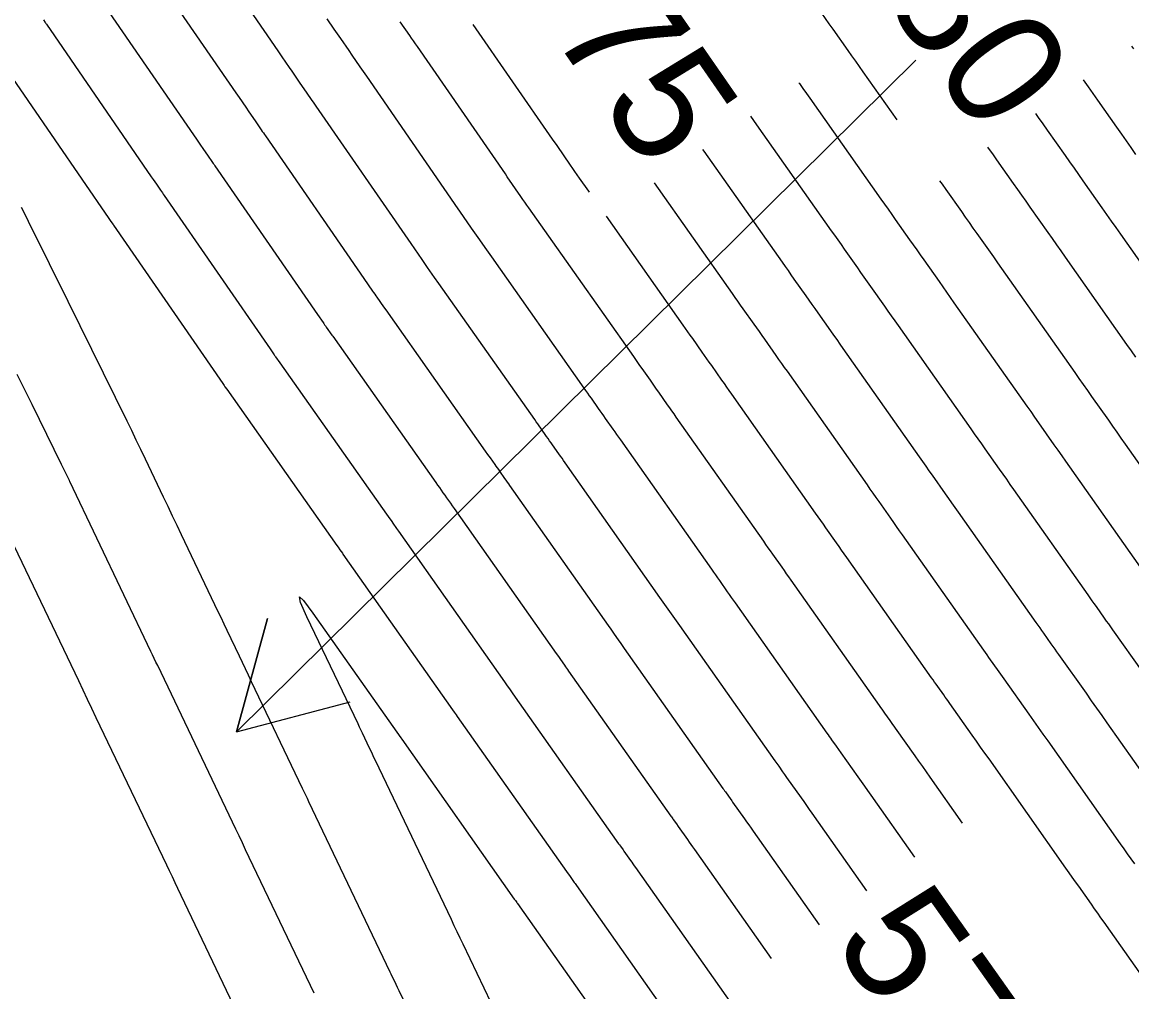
# Model space of a CAD drawing. Extents: x 954385 to 988206, y 1868364 to 1924553.
# Drawn here: x 956111.5 to 956168.2, y 1922621.3 to 1922670.9 of the extents above; entities that cross this region are included whole.
import ezdxf

# ---------------------------------------------------------------- set-up
doc = ezdxf.new("R2010")
doc.units = 0
for name, color, linetype in [('Ex_Contour Labels', 7, 'Continuous'), ('Ex_Major Contours', 7, 'Continuous'), ('Ex_Minor Contours', 7, 'Continuous'), ('Slopes', 7, 'Continuous')]:
    doc.layers.add(name, color=color, linetype=linetype)

msp = doc.modelspace()

# ---------------------------------------------------------------- linework, layer by layer
at = {"layer": 'Ex_Major Contours'}
for points in [[(956154.637, 1922626.48), (956151.841, 1922630.452), (956151.701, 1922630.649), (956151.562, 1922630.846), (956151.422, 1922631.044), (956151.283, 1922631.241), (956150.545, 1922632.282), (956150.444, 1922632.423), (956150.344, 1922632.565), (956150.143, 1922632.848), (956150.093, 1922632.919), (956150.043, 1922632.99), (956149.993, 1922633.061), (956149.943, 1922633.132), (956145.075, 1922640.036), (956144.99, 1922640.157), (956144.905, 1922640.277), (956144.82, 1922640.397), (956144.736, 1922640.518), (956144.396, 1922641), (956144.311, 1922641.12), (956144.227, 1922641.241), (956144.142, 1922641.361), (956144.057, 1922641.482), (956139.208, 1922648.363), (956139.129, 1922648.475), (956139.05, 1922648.588), (956138.97, 1922648.701), (956138.891, 1922648.813), (956138.566, 1922649.273), (956138.49, 1922649.381), (956138.414, 1922649.489), (956138.338, 1922649.597), (956138.262, 1922649.705), (956137.958, 1922650.136), (956137.882, 1922650.244), (956137.806, 1922650.352), (956137.73, 1922650.46), (956137.654, 1922650.568), (956132.75, 1922657.525), (956132.534, 1922657.831), (956132.175, 1922658.341), (956132.104, 1922658.442), (956132.033, 1922658.544), (956131.962, 1922658.645), (956131.892, 1922658.747), (956131.329, 1922659.561), (956126.475, 1922666.588), (956126.407, 1922666.686), (956126.34, 1922666.783), (956126.273, 1922666.881), (956126.205, 1922666.979), (956125.869, 1922667.468), (956125.667, 1922667.762), (956125.39, 1922668.165), (956125.252, 1922668.365), (956125.115, 1922668.564), (956124.749, 1922669.097), (956124.605, 1922669.307), (956124.533, 1922669.411), (956119.707, 1922676.429)], [(956163.256, 1922666.209), (956163.396, 1922666.01), (956163.625, 1922665.686), (956163.853, 1922665.362), (956164.765, 1922664.067), (956164.993, 1922663.743), (956165.221, 1922663.42), (956165.449, 1922663.096), (956165.677, 1922662.772), (956166.651, 1922661.391), (956166.89, 1922661.053), (956167.128, 1922660.715), (956167.366, 1922660.377), (956167.604, 1922660.039), (956170.561, 1922655.843)], [(956146.236, 1922664.373), (956146.299, 1922664.283), (956150.297, 1922658.612), (956150.449, 1922658.397), (956150.601, 1922658.181), (956150.753, 1922657.965), (956150.905, 1922657.749), (956151.514, 1922656.886), (956151.666, 1922656.67), (956151.818, 1922656.454), (956151.97, 1922656.239), (956152.122, 1922656.023), (956152.771, 1922655.102), (956152.93, 1922654.877), (956153.089, 1922654.652), (956153.248, 1922654.426), (956153.406, 1922654.201), (956157.309, 1922648.662), (956157.475, 1922648.427), (956157.641, 1922648.192), (956157.806, 1922647.956), (956157.972, 1922647.721), (956158.636, 1922646.779), (956158.801, 1922646.543), (956158.967, 1922646.308), (956159.133, 1922646.073), (956159.299, 1922645.837), (956163.276, 1922640.196), (956163.372, 1922640.06), (956163.468, 1922639.925), (956163.564, 1922639.789), (956163.66, 1922639.654), (956164.044, 1922639.112), (956164.14, 1922638.976), (956164.236, 1922638.841), (956164.332, 1922638.705), (956164.428, 1922638.57), (956165.839, 1922636.579), (956166.106, 1922636.202), (956166.373, 1922635.825), (956166.64, 1922635.448), (956166.906, 1922635.07), (956170.389, 1922630.123)], [(956135.785, 1922620.009), (956133.99, 1922623.763), (956133.841, 1922624.075), (956133.691, 1922624.388), (956133.542, 1922624.7), (956133.393, 1922625.013), (956129.51, 1922633.152), (956129.436, 1922633.307), (956129.362, 1922633.462), (956129.288, 1922633.617), (956129.214, 1922633.772), (956128.844, 1922634.547), (956128.696, 1922634.857), (956128.622, 1922635.012), (956126.005, 1922640.492), (956125.679, 1922641.227), (956125.622, 1922641.502), (956125.834, 1922641.317), (956126.315, 1922640.673), (956130.805, 1922634.301), (956130.851, 1922634.235), (956136.609, 1922626.068), (956136.627, 1922626.043), (956136.662, 1922625.994), (956136.739, 1922625.885), (956136.763, 1922625.851), (956136.775, 1922625.833), (956142.493, 1922617.713)]]:
    msp.add_lwpolyline(points, dxfattribs=at)
at = {"layer": 'Ex_Minor Contours'}
for points in [[(956117.369, 1922674.542), (956122.371, 1922667.267), (956122.54, 1922667.022), (956122.879, 1922666.529), (956123.04, 1922666.295), (956123.361, 1922665.828), (956123.466, 1922665.676), (956123.676, 1922665.37), (956123.728, 1922665.294), (956123.781, 1922665.218), (956123.833, 1922665.141), (956123.886, 1922665.065), (956128.918, 1922657.781), (956129.362, 1922657.138), (956129.418, 1922657.058), (956129.474, 1922656.978), (956129.529, 1922656.898), (956129.586, 1922656.818), (956129.926, 1922656.334), (956130.04, 1922656.173), (956135.126, 1922648.959), (956135.247, 1922648.786), (956135.369, 1922648.614), (956135.612, 1922648.269), (956135.673, 1922648.182), (956135.734, 1922648.096), (956135.794, 1922648.01), (956135.855, 1922647.923), (956136.115, 1922647.555), (956136.178, 1922647.465), (956136.242, 1922647.375), (956136.305, 1922647.285), (956136.369, 1922647.195), (956141.406, 1922640.045), (956141.544, 1922639.851), (956141.681, 1922639.656), (956141.956, 1922639.266), (956142.024, 1922639.168), (956142.093, 1922639.071), (956142.162, 1922638.973), (956142.23, 1922638.876), (956147.276, 1922631.719), (956147.317, 1922631.661), (956147.358, 1922631.603), (956147.399, 1922631.545), (956147.44, 1922631.487), (956147.645, 1922631.198), (956147.727, 1922631.082), (956147.768, 1922631.024), (956148.372, 1922630.173), (956148.486, 1922630.012), (956148.6, 1922629.851), (956148.714, 1922629.689), (956148.827, 1922629.528), (956152.192, 1922624.749)], [(956150.577, 1922673.859), (956150.619, 1922673.798), (956151.185, 1922672.98), (956152.127, 1922671.615), (956152.316, 1922671.342), (956152.506, 1922671.07), (956152.696, 1922670.798), (956152.887, 1922670.527), (956153.659, 1922669.431), (956153.852, 1922669.158), (956154.044, 1922668.885), (956154.237, 1922668.612), (956154.429, 1922668.338), (956156.162, 1922665.88)], [(956115.031, 1922672.655), (956120.21, 1922665.123), (956120.371, 1922664.889), (956120.574, 1922664.593), (956120.69, 1922664.425), (956120.958, 1922664.035), (956121.146, 1922663.761), (956121.184, 1922663.707), (956121.222, 1922663.652), (956121.26, 1922663.597), (956121.297, 1922663.542), (956126.548, 1922655.942), (956126.833, 1922655.53), (956126.873, 1922655.471), (956126.914, 1922655.412), (956126.955, 1922655.353), (956126.997, 1922655.295), (956127.288, 1922654.881), (956127.33, 1922654.822), (956132.597, 1922647.35), (956132.688, 1922647.221), (956132.78, 1922647.091), (956132.962, 1922646.832), (956133.053, 1922646.703), (956133.144, 1922646.574), (956133.339, 1922646.298), (956133.434, 1922646.163), (956133.529, 1922646.027), (956138.756, 1922638.609), (956138.861, 1922638.46), (956138.966, 1922638.311), (956139.176, 1922638.014), (956139.228, 1922637.939), (956139.281, 1922637.865), (956139.333, 1922637.79), (956139.385, 1922637.716), (956144.609, 1922630.306), (956144.641, 1922630.261), (956144.673, 1922630.216), (956144.705, 1922630.171), (956144.736, 1922630.126), (956144.896, 1922629.901), (956144.992, 1922629.767), (956145.46, 1922629.106), (956145.549, 1922628.98), (956145.638, 1922628.855), (956145.726, 1922628.73), (956145.814, 1922628.604), (956149.747, 1922623.019)], [(956157.082, 1922628.211), (956154.854, 1922631.375), (956154.689, 1922631.609), (956154.524, 1922631.842), (956154.359, 1922632.075), (956154.194, 1922632.309), (956153.321, 1922633.539), (956153.203, 1922633.707), (956153.084, 1922633.874), (956152.846, 1922634.209), (956152.787, 1922634.293), (956152.728, 1922634.377), (956152.669, 1922634.461), (956152.609, 1922634.545), (956147.92, 1922641.196), (956147.819, 1922641.34), (956147.718, 1922641.483), (956147.617, 1922641.627), (956147.516, 1922641.77), (956147.111, 1922642.344), (956147.01, 1922642.487), (956146.909, 1922642.631), (956146.808, 1922642.774), (956146.707, 1922642.918), (956142.048, 1922649.53), (956141.953, 1922649.666), (956141.857, 1922649.801), (956141.762, 1922649.936), (956141.667, 1922650.071), (956141.278, 1922650.623), (956141.186, 1922650.753), (956141.095, 1922650.882), (956141.004, 1922651.012), (956140.913, 1922651.141), (956140.548, 1922651.659), (956140.457, 1922651.788), (956140.365, 1922651.918), (956140.274, 1922652.047), (956140.183, 1922652.177), (956135.46, 1922658.877), (956135.199, 1922659.246), (956134.764, 1922659.864), (956134.678, 1922659.987), (956134.592, 1922660.109), (956134.506, 1922660.232), (956134.421, 1922660.355), (956133.826, 1922661.217), (956133.741, 1922661.34), (956129.063, 1922668.111), (956128.981, 1922668.23), (956128.899, 1922668.349), (956128.817, 1922668.468), (956128.735, 1922668.588), (956128.324, 1922669.185), (956128.16, 1922669.424), (956127.74, 1922670.035), (956127.572, 1922670.278), (956127.405, 1922670.522), (956127.045, 1922671.045)], [(956112.545, 1922670.987), (956112.629, 1922670.863), (956112.645, 1922670.839), (956112.661, 1922670.816), (956112.677, 1922670.792), (956112.693, 1922670.768), (956118.048, 1922662.979), (956118.146, 1922662.837), (956118.316, 1922662.59), (956118.525, 1922662.286), (956118.617, 1922662.153), (956118.663, 1922662.086), (956118.709, 1922662.02), (956124.122, 1922654.184), (956124.303, 1922653.921), (956124.329, 1922653.883), (956124.355, 1922653.846), (956124.381, 1922653.809), (956124.408, 1922653.771), (956124.62, 1922653.47), (956130.069, 1922645.741), (956130.16, 1922645.612), (956130.342, 1922645.353), (956130.403, 1922645.267), (956130.594, 1922644.995), (956130.69, 1922644.86), (956136.106, 1922637.173), (956136.214, 1922637.019), (956136.396, 1922636.761), (956136.468, 1922636.658), (956136.541, 1922636.556), (956141.942, 1922628.894), (956141.988, 1922628.83), (956142.033, 1922628.765), (956142.17, 1922628.573), (956142.215, 1922628.509), (956142.549, 1922628.038), (956142.612, 1922627.949), (956142.675, 1922627.859), (956142.738, 1922627.77), (956142.801, 1922627.681), (956148.072, 1922620.195)], [(956159.527, 1922629.941), (956157.867, 1922632.299), (956157.677, 1922632.568), (956157.486, 1922632.838), (956157.296, 1922633.107), (956157.105, 1922633.376), (956156.098, 1922634.797), (956156.029, 1922634.894), (956155.961, 1922634.99), (956155.892, 1922635.087), (956155.824, 1922635.184), (956155.55, 1922635.571), (956155.481, 1922635.667), (956155.413, 1922635.764), (956155.344, 1922635.861), (956155.276, 1922635.958), (956150.765, 1922642.357), (956150.647, 1922642.523), (956150.53, 1922642.689), (956150.413, 1922642.856), (956150.296, 1922643.022), (956149.827, 1922643.688), (956149.709, 1922643.855), (956149.592, 1922644.021), (956149.475, 1922644.188), (956149.358, 1922644.354), (956144.888, 1922650.698), (956144.776, 1922650.856), (956144.665, 1922651.013), (956144.554, 1922651.171), (956144.443, 1922651.329), (956143.989, 1922651.973), (956143.882, 1922652.124), (956143.776, 1922652.275), (956143.669, 1922652.426), (956143.563, 1922652.577), (956143.137, 1922653.181), (956143.031, 1922653.333), (956142.924, 1922653.484), (956142.818, 1922653.635), (956142.711, 1922653.786), (956138.17, 1922660.228), (956137.966, 1922660.518), (956137.762, 1922660.807), (956137.353, 1922661.388), (956137.252, 1922661.531), (956137.151, 1922661.675), (956137.051, 1922661.819), (956136.95, 1922661.964), (956136.252, 1922662.975), (956136.152, 1922663.12), (956131.652, 1922669.633), (956131.555, 1922669.774), (956131.458, 1922669.915), (956131.361, 1922670.056), (956131.264, 1922670.197), (956130.78, 1922670.901)], [(956140.455, 1922662.182), (956140.411, 1922662.244), (956139.942, 1922662.911), (956139.826, 1922663.076), (956139.71, 1922663.241), (956139.595, 1922663.406), (956139.48, 1922663.572), (956138.792, 1922664.568), (956138.563, 1922664.9), (956134.514, 1922670.761)], [(956168.161, 1922669.643), (956168.256, 1922669.508)], [(956110.355, 1922668.881), (956115.887, 1922660.835), (956115.99, 1922660.686), (956116.096, 1922660.532), (956116.12, 1922660.497), (956121.707, 1922652.409), (956121.774, 1922652.312), (956121.796, 1922652.28), (956121.819, 1922652.248), (956121.91, 1922652.119), (956127.54, 1922644.132), (956127.601, 1922644.046), (956127.692, 1922643.917), (956127.818, 1922643.737), (956127.85, 1922643.692), (956133.455, 1922635.737), (956133.535, 1922635.623), (956133.636, 1922635.481), (956133.696, 1922635.395), (956139.276, 1922627.481), (956139.316, 1922627.423), (956139.425, 1922627.27), (956139.638, 1922626.97), (956139.675, 1922626.917), (956139.713, 1922626.864), (956139.751, 1922626.81), (956139.788, 1922626.757), (956145.282, 1922618.954)], [(956151.159, 1922667.782), (956151.187, 1922667.742), (956151.364, 1922667.49), (956151.542, 1922667.238), (956151.719, 1922666.987), (956155.354, 1922661.83), (956155.537, 1922661.571), (956155.719, 1922661.312), (956155.902, 1922661.053), (956156.084, 1922660.794), (956156.814, 1922659.758), (956156.997, 1922659.499), (956157.179, 1922659.24), (956157.362, 1922658.982), (956157.544, 1922658.723), (956158.323, 1922657.618), (956158.514, 1922657.348), (956158.704, 1922657.077), (956158.895, 1922656.807), (956159.086, 1922656.536), (956162.61, 1922651.535), (956162.808, 1922651.253), (956163.006, 1922650.972), (956163.204, 1922650.69), (956163.403, 1922650.409), (956164.196, 1922649.283), (956164.394, 1922649.002), (956164.592, 1922648.72), (956164.79, 1922648.439), (956164.989, 1922648.158), (956168.61, 1922643.022)], [(956168.389, 1922664.122), (956168.145, 1922664.467), (956167.902, 1922664.813), (956167.658, 1922665.158), (956167.415, 1922665.503), (956166.442, 1922666.885), (956166.199, 1922667.23), (956165.955, 1922667.575), (956165.712, 1922667.921), (956165.708, 1922667.926)], [(956168.751, 1922637.647), (956167.204, 1922639.827), (956167.099, 1922639.976), (956166.994, 1922640.124), (956166.889, 1922640.273), (956166.784, 1922640.421), (956166.363, 1922641.015), (956166.258, 1922641.163), (956166.153, 1922641.312), (956166.048, 1922641.46), (956165.943, 1922641.609), (956162.144, 1922646.997), (956161.962, 1922647.256), (956161.78, 1922647.514), (956161.598, 1922647.773), (956161.416, 1922648.031), (956160.687, 1922649.065), (956160.505, 1922649.323), (956160.323, 1922649.582), (956160.141, 1922649.84), (956159.959, 1922650.099), (956156.246, 1922655.369), (956156.071, 1922655.617), (956155.897, 1922655.864), (956155.722, 1922656.112), (956155.547, 1922656.36), (956154.833, 1922657.373), (956154.666, 1922657.61), (956154.498, 1922657.847), (956154.331, 1922658.085), (956154.164, 1922658.322), (956153.495, 1922659.272), (956153.328, 1922659.509), (956153.16, 1922659.747), (956152.993, 1922659.984), (956152.826, 1922660.221), (956149.009, 1922665.635), (956148.697, 1922666.078)], [(956160.803, 1922664.492), (956160.837, 1922664.444), (956161.05, 1922664.142), (956161.263, 1922663.839), (956162.115, 1922662.631), (956162.328, 1922662.329), (956162.54, 1922662.027), (956162.753, 1922661.724), (956162.966, 1922661.422), (956163.875, 1922660.134), (956164.098, 1922659.818), (956164.32, 1922659.503), (956164.542, 1922659.187), (956164.765, 1922658.872), (956167.91, 1922654.407), (956168.141, 1922654.08), (956168.372, 1922653.752)], [(956168.324, 1922627.857), (956168.142, 1922628.113), (956167.961, 1922628.369), (956167.78, 1922628.625), (956167.599, 1922628.882), (956163.893, 1922634.146), (956163.652, 1922634.488), (956163.411, 1922634.829), (956163.17, 1922635.171), (956162.928, 1922635.512), (956161.651, 1922637.312), (956161.564, 1922637.435), (956161.477, 1922637.557), (956161.391, 1922637.68), (956161.304, 1922637.802), (956160.956, 1922638.293), (956160.87, 1922638.415), (956160.783, 1922638.538), (956160.696, 1922638.66), (956160.61, 1922638.783), (956156.454, 1922644.677), (956156.305, 1922644.889), (956156.155, 1922645.102), (956156.005, 1922645.314), (956155.856, 1922645.527), (956155.257, 1922646.376), (956155.107, 1922646.589), (956154.958, 1922646.801), (956154.808, 1922647.014), (956154.658, 1922647.226), (956150.567, 1922653.033), (956150.424, 1922653.236), (956150.281, 1922653.439), (956150.138, 1922653.642), (956149.995, 1922653.845), (956149.411, 1922654.673), (956149.274, 1922654.867), (956149.137, 1922655.061), (956149, 1922655.255), (956148.863, 1922655.45), (956148.316, 1922656.227), (956148.179, 1922656.421), (956148.042, 1922656.615), (956147.906, 1922656.809), (956147.769, 1922657.003), (956143.775, 1922662.669)], [(956158.351, 1922662.776), (956158.476, 1922662.597), (956158.674, 1922662.317), (956159.464, 1922661.195), (956159.662, 1922660.914), (956159.86, 1922660.633), (956160.057, 1922660.353), (956160.255, 1922660.072), (956161.099, 1922658.876), (956161.306, 1922658.583), (956161.512, 1922658.29), (956161.719, 1922657.997), (956161.925, 1922657.704), (956165.26, 1922652.971), (956165.474, 1922652.667), (956165.689, 1922652.362), (956165.903, 1922652.058), (956166.118, 1922651.753), (956166.976, 1922650.535), (956167.19, 1922650.231), (956167.404, 1922649.926), (956167.619, 1922649.622), (956167.834, 1922649.318), (956171.276, 1922644.434)], [(956132.029, 1922618.642), (956130.718, 1922621.381), (956130.641, 1922621.544), (956130.563, 1922621.707), (956130.317, 1922622.222), (956130.267, 1922622.326), (956126.113, 1922631.033), (956126.031, 1922631.203), (956125.95, 1922631.374), (956125.868, 1922631.545), (956125.787, 1922631.715), (956123.182, 1922637.171), (956123.025, 1922637.498), (956122.869, 1922637.826), (956122.713, 1922638.154), (956122.556, 1922638.481), (956121.93, 1922639.792), (956121.774, 1922640.119), (956121.617, 1922640.447), (956121.461, 1922640.775), (956121.305, 1922641.102), (956119.602, 1922644.67), (956119.371, 1922645.155), (956119.139, 1922645.64), (956118.908, 1922646.125), (956118.677, 1922646.611), (956117.751, 1922648.551), (956117.519, 1922649.036), (956117.285, 1922649.52), (956117.05, 1922650.003), (956116.813, 1922650.486), (956113.204, 1922657.809), (956113.027, 1922658.169), (956112.849, 1922658.529), (956112.671, 1922658.889), (956112.493, 1922659.249), (956111.779, 1922660.688), (956111.6, 1922661.048), (956111.422, 1922661.407)], [(956168.678, 1922622.181), (956166.762, 1922624.884), (956166.599, 1922625.114), (956166.436, 1922625.344), (956166.274, 1922625.573), (956166.111, 1922625.803), (956165.46, 1922626.721), (956165.297, 1922626.951), (956165.134, 1922627.181), (956164.972, 1922627.411), (956164.81, 1922627.641), (956160.88, 1922633.223), (956160.664, 1922633.528), (956160.449, 1922633.834), (956160.233, 1922634.139), (956160.017, 1922634.444), (956158.875, 1922636.055), (956158.797, 1922636.164), (956158.719, 1922636.274), (956158.641, 1922636.383), (956158.564, 1922636.493), (956158.253, 1922636.932), (956158.175, 1922637.041), (956158.098, 1922637.151), (956158.02, 1922637.261), (956157.943, 1922637.37), (956153.61, 1922643.517), (956153.476, 1922643.706), (956153.342, 1922643.896), (956153.209, 1922644.085), (956153.076, 1922644.274), (956152.542, 1922645.032), (956152.408, 1922645.222), (956152.275, 1922645.411), (956152.141, 1922645.601), (956152.008, 1922645.79), (956147.727, 1922651.866), (956147.6, 1922652.046), (956147.473, 1922652.226), (956147.346, 1922652.406), (956147.219, 1922652.587), (956146.7, 1922653.323), (956146.578, 1922653.496), (956146.456, 1922653.668), (956146.335, 1922653.841), (956146.213, 1922654.013), (956145.727, 1922654.704), (956145.605, 1922654.877), (956145.483, 1922655.049), (956145.362, 1922655.222), (956145.24, 1922655.395), (956141.314, 1922660.964)], [(956126.372, 1922621.253), (956122.874, 1922628.587), (956122.707, 1922628.938), (956122.54, 1922629.288), (956122.372, 1922629.638), (956122.205, 1922629.988), (956118.378, 1922637.997), (956118.291, 1922638.178), (956118.205, 1922638.359), (956118.118, 1922638.54), (956118.032, 1922638.721), (956113.887, 1922647.411), (956113.876, 1922647.433), (956113.865, 1922647.456), (956113.464, 1922648.269), (956111.956, 1922651.33), (956111.705, 1922651.841), (956111.453, 1922652.352), (956111.201, 1922652.863)], [(956123.331, 1922618.389), (956119.416, 1922626.597), (956119.272, 1922626.899), (956119.128, 1922627.2), (956118.984, 1922627.502), (956118.84, 1922627.804), (956115.242, 1922635.33), (956115.018, 1922635.8), (956114.793, 1922636.271), (956114.568, 1922636.742), (956114.343, 1922637.213), (956111.064, 1922644.088)]]:
    msp.add_lwpolyline(points, dxfattribs=at)
at = {"layer": 'Slopes'}
msp.add_lwpolyline([(956157.131, 1922668.928), (956122.408, 1922634.619), (956123.996, 1922640.405), (956122.408, 1922634.619), (956128.213, 1922636.137)], dxfattribs=at)

# ---------------------------------------------------------------- texts
at = {"layer": 'Ex_Contour Labels'}
for s, rotation, p in [('580', 304.9916, (956152.811, 1922675.899)), ('575', 304.7044, (956135.84, 1922674.116)), ('570', 305.2935, (956152.807, 1922623.872))]:
    msp.add_text(s, height=6, rotation=rotation, dxfattribs=at).set_placement(p)

doc.saveas('drawing.dxf')
